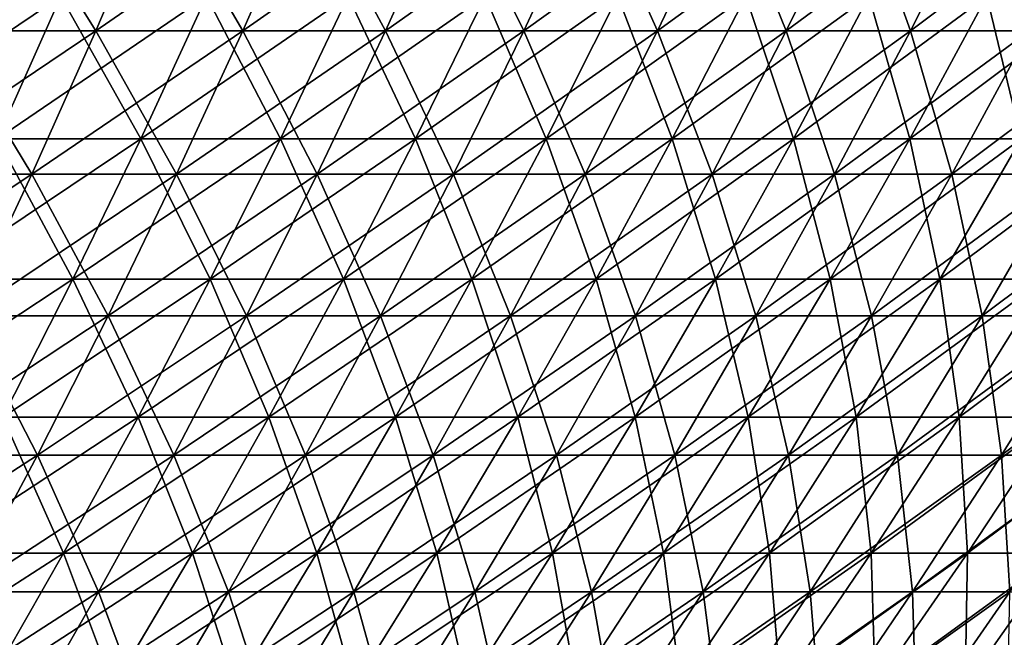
# Model space of a CAD drawing. Header units: millimetres. Extents: x -250 to 250, y -45 to 4150.
# Tile 770 of 805: x 139 to 171, y 3995 to 4015. Entities that reach past the tile are written whole.
import ezdxf

# ---------------------------------------------------------------- set-up
doc = ezdxf.new("R2010")
doc.units = ezdxf.units.MM
doc.header["$LTSCALE"] = 81.481481
for name, color, linetype in [('19', 7, 'CONTINUOUS'), ('20', 7, 'CONTINUOUS'), ('21', 7, 'CONTINUOUS'), ('22', 7, 'CONTINUOUS')]:
    doc.layers.add(name, color=color, linetype=linetype)

msp = doc.modelspace()

# ---------------------------------------------------------------- linework, layer by layer
at = {"layer": '19', "color": 7, "linetype": 'CONTINUOUS'}
for points in [[(141.401, 4014.181, -155.11), (136.558, 4014.181, -159.391), (143.388, 4018.851, -157.289), (141.401, 4014.181, -155.11)], [(143.388, 4018.851, -157.289), (136.558, 4014.181, -159.391), (138.476, 4018.851, -161.63), (143.388, 4018.851, -157.289)], [(146.111, 4014.181, -150.682), (141.401, 4014.181, -155.11), (148.164, 4018.851, -152.799), (146.111, 4014.181, -150.682)], [(148.164, 4018.851, -152.799), (141.401, 4014.181, -155.11), (143.388, 4018.851, -157.289), (148.164, 4018.851, -152.799)], [(150.682, 4014.181, -146.111), (146.111, 4014.181, -150.682), (152.799, 4018.851, -148.164), (150.682, 4014.181, -146.111)], [(152.799, 4018.851, -148.164), (146.111, 4014.181, -150.682), (148.164, 4018.851, -152.799), (152.799, 4018.851, -148.164)], [(155.11, 4014.181, -141.401), (150.682, 4014.181, -146.111), (157.289, 4018.851, -143.388), (155.11, 4014.181, -141.401)], [(157.289, 4018.851, -143.388), (150.682, 4014.181, -146.111), (152.799, 4018.851, -148.164), (157.289, 4018.851, -143.388)], [(159.391, 4014.181, -136.558), (155.11, 4014.181, -141.401), (161.63, 4018.851, -138.476), (159.391, 4014.181, -136.558)], [(161.63, 4018.851, -138.476), (155.11, 4014.181, -141.401), (157.289, 4018.851, -143.388), (161.63, 4018.851, -138.476)], [(163.52, 4014.181, -131.584), (159.391, 4014.181, -136.558), (165.818, 4018.851, -133.433), (163.52, 4014.181, -131.584)], [(165.818, 4018.851, -133.433), (159.391, 4014.181, -136.558), (161.63, 4018.851, -138.476), (165.818, 4018.851, -133.433)], [(167.495, 4014.181, -126.486), (163.52, 4014.181, -131.584), (169.848, 4018.851, -128.263), (167.495, 4014.181, -126.486)], [(169.848, 4018.851, -128.263), (163.52, 4014.181, -131.584), (165.818, 4018.851, -133.433), (169.848, 4018.851, -128.263)], [(171.311, 4014.181, -121.268), (167.495, 4014.181, -126.486), (173.717, 4018.851, -122.972), (171.311, 4014.181, -121.268)], [(173.717, 4018.851, -122.972), (167.495, 4014.181, -126.486), (169.848, 4018.851, -128.263), (173.717, 4018.851, -122.972)], [(139.346, 4009.578, -152.855), (134.572, 4009.578, -157.073), (141.401, 4014.181, -155.11), (139.346, 4009.578, -152.855)], [(141.401, 4014.181, -155.11), (134.572, 4009.578, -157.073), (136.558, 4014.181, -159.391), (141.401, 4014.181, -155.11)], [(143.987, 4009.578, -148.491), (139.346, 4009.578, -152.855), (146.111, 4014.181, -150.682), (143.987, 4009.578, -148.491)], [(146.111, 4014.181, -150.682), (139.346, 4009.578, -152.855), (141.401, 4014.181, -155.11), (146.111, 4014.181, -150.682)], [(148.491, 4009.578, -143.987), (143.987, 4009.578, -148.491), (150.682, 4014.181, -146.111), (148.491, 4009.578, -143.987)], [(150.682, 4014.181, -146.111), (143.987, 4009.578, -148.491), (146.111, 4014.181, -150.682), (150.682, 4014.181, -146.111)], [(152.855, 4009.578, -139.346), (148.491, 4009.578, -143.987), (155.11, 4014.181, -141.401), (152.855, 4009.578, -139.346)], [(155.11, 4014.181, -141.401), (148.491, 4009.578, -143.987), (150.682, 4014.181, -146.111), (155.11, 4014.181, -141.401)], [(157.073, 4009.578, -134.572), (152.855, 4009.578, -139.346), (159.391, 4014.181, -136.558), (157.073, 4009.578, -134.572)], [(159.391, 4014.181, -136.558), (152.855, 4009.578, -139.346), (155.11, 4014.181, -141.401), (159.391, 4014.181, -136.558)], [(161.143, 4009.578, -129.671), (157.073, 4009.578, -134.572), (163.52, 4014.181, -131.584), (161.143, 4009.578, -129.671)], [(163.52, 4014.181, -131.584), (157.073, 4009.578, -134.572), (159.391, 4014.181, -136.558), (163.52, 4014.181, -131.584)], [(165.06, 4009.578, -124.647), (161.143, 4009.578, -129.671), (167.495, 4014.181, -126.486), (165.06, 4009.578, -124.647)], [(167.495, 4014.181, -126.486), (161.143, 4009.578, -129.671), (163.52, 4014.181, -131.584), (167.495, 4014.181, -126.486)], [(168.82, 4009.578, -119.505), (165.06, 4009.578, -124.647), (171.311, 4014.181, -121.268), (168.82, 4009.578, -119.505)], [(171.311, 4014.181, -121.268), (165.06, 4009.578, -124.647), (167.495, 4014.181, -126.486), (171.311, 4014.181, -121.268)], [(172.42, 4009.578, -114.25), (168.82, 4009.578, -119.505), (174.964, 4014.181, -115.935), (172.42, 4009.578, -114.25)], [(174.964, 4014.181, -115.935), (168.82, 4009.578, -119.505), (171.311, 4014.181, -121.268), (174.964, 4014.181, -115.935)], [(137.222, 4005.044, -150.525), (132.521, 4005.044, -154.68), (139.346, 4009.578, -152.855), (137.222, 4005.044, -150.525)], [(139.346, 4009.578, -152.855), (132.521, 4005.044, -154.68), (134.572, 4009.578, -157.073), (139.346, 4009.578, -152.855)], [(141.792, 4005.044, -146.228), (137.222, 4005.044, -150.525), (143.987, 4009.578, -148.491), (141.792, 4005.044, -146.228)], [(143.987, 4009.578, -148.491), (137.222, 4005.044, -150.525), (139.346, 4009.578, -152.855), (143.987, 4009.578, -148.491)], [(146.228, 4005.044, -141.792), (141.792, 4005.044, -146.228), (148.491, 4009.578, -143.987), (146.228, 4005.044, -141.792)], [(148.491, 4009.578, -143.987), (141.792, 4005.044, -146.228), (143.987, 4009.578, -148.491), (148.491, 4009.578, -143.987)], [(150.525, 4005.044, -137.222), (146.228, 4005.044, -141.792), (152.855, 4009.578, -139.346), (150.525, 4005.044, -137.222)], [(152.855, 4009.578, -139.346), (146.228, 4005.044, -141.792), (148.491, 4009.578, -143.987), (152.855, 4009.578, -139.346)], [(154.68, 4005.044, -132.521), (150.525, 4005.044, -137.222), (157.073, 4009.578, -134.572), (154.68, 4005.044, -132.521)], [(157.073, 4009.578, -134.572), (150.525, 4005.044, -137.222), (152.855, 4009.578, -139.346), (157.073, 4009.578, -134.572)], [(158.687, 4005.044, -127.695), (154.68, 4005.044, -132.521), (161.143, 4009.578, -129.671), (158.687, 4005.044, -127.695)], [(161.143, 4009.578, -129.671), (154.68, 4005.044, -132.521), (157.073, 4009.578, -134.572), (161.143, 4009.578, -129.671)], [(162.544, 4005.044, -122.748), (158.687, 4005.044, -127.695), (165.06, 4009.578, -124.647), (162.544, 4005.044, -122.748)], [(165.06, 4009.578, -124.647), (158.687, 4005.044, -127.695), (161.143, 4009.578, -129.671), (165.06, 4009.578, -124.647)], [(166.247, 4005.044, -117.684), (162.544, 4005.044, -122.748), (168.82, 4009.578, -119.505), (166.247, 4005.044, -117.684)], [(168.82, 4009.578, -119.505), (162.544, 4005.044, -122.748), (165.06, 4009.578, -124.647), (168.82, 4009.578, -119.505)], [(169.793, 4005.044, -112.509), (166.247, 4005.044, -117.684), (172.42, 4009.578, -114.25), (169.793, 4005.044, -112.509)], [(172.42, 4009.578, -114.25), (166.247, 4005.044, -117.684), (168.82, 4009.578, -119.505), (172.42, 4009.578, -114.25)], [(173.177, 4005.044, -107.227), (169.793, 4005.044, -112.509), (175.857, 4009.578, -108.886), (173.177, 4005.044, -107.227)], [(175.857, 4009.578, -108.886), (169.793, 4005.044, -112.509), (172.42, 4009.578, -114.25), (175.857, 4009.578, -108.886)], [(139.529, 4000.58, -143.894), (135.031, 4000.58, -148.122), (141.792, 4005.044, -146.228), (139.529, 4000.58, -143.894)], [(141.792, 4005.044, -146.228), (135.031, 4000.58, -148.122), (137.222, 4005.044, -150.525), (141.792, 4005.044, -146.228)], [(143.894, 4000.58, -139.529), (139.529, 4000.58, -143.894), (146.228, 4005.044, -141.792), (143.894, 4000.58, -139.529)], [(146.228, 4005.044, -141.792), (139.529, 4000.58, -143.894), (141.792, 4005.044, -146.228), (146.228, 4005.044, -141.792)], [(148.122, 4000.58, -135.031), (143.894, 4000.58, -139.529), (150.525, 4005.044, -137.222), (148.122, 4000.58, -135.031)], [(150.525, 4005.044, -137.222), (143.894, 4000.58, -139.529), (146.228, 4005.044, -141.792), (150.525, 4005.044, -137.222)], [(152.21, 4000.58, -130.406), (148.122, 4000.58, -135.031), (154.68, 4005.044, -132.521), (152.21, 4000.58, -130.406)], [(154.68, 4005.044, -132.521), (148.122, 4000.58, -135.031), (150.525, 4005.044, -137.222), (154.68, 4005.044, -132.521)], [(156.154, 4000.58, -125.657), (152.21, 4000.58, -130.406), (158.687, 4005.044, -127.695), (156.154, 4000.58, -125.657)], [(158.687, 4005.044, -127.695), (152.21, 4000.58, -130.406), (154.68, 4005.044, -132.521), (158.687, 4005.044, -127.695)], [(159.95, 4000.58, -120.788), (156.154, 4000.58, -125.657), (162.544, 4005.044, -122.748), (159.95, 4000.58, -120.788)], [(162.544, 4005.044, -122.748), (156.154, 4000.58, -125.657), (158.687, 4005.044, -127.695), (162.544, 4005.044, -122.748)], [(163.593, 4000.58, -115.805), (159.95, 4000.58, -120.788), (166.247, 4005.044, -117.684), (163.593, 4000.58, -115.805)], [(166.247, 4005.044, -117.684), (159.95, 4000.58, -120.788), (162.544, 4005.044, -122.748), (166.247, 4005.044, -117.684)], [(167.082, 4000.58, -110.713), (163.593, 4000.58, -115.805), (169.793, 4005.044, -112.509), (167.082, 4000.58, -110.713)], [(169.793, 4005.044, -112.509), (163.593, 4000.58, -115.805), (166.247, 4005.044, -117.684), (169.793, 4005.044, -112.509)], [(170.412, 4000.58, -105.515), (167.082, 4000.58, -110.713), (173.177, 4005.044, -107.227), (170.412, 4000.58, -105.515)], [(173.177, 4005.044, -107.227), (167.082, 4000.58, -110.713), (169.793, 4005.044, -112.509), (173.177, 4005.044, -107.227)], [(173.581, 4000.58, -100.217), (170.412, 4000.58, -105.515), (176.397, 4005.044, -101.843), (173.581, 4000.58, -100.217)], [(176.397, 4005.044, -101.843), (170.412, 4000.58, -105.515), (173.177, 4005.044, -107.227), (176.397, 4005.044, -101.843)], [(137.197, 3996.189, -141.489), (132.775, 3996.189, -145.647), (139.529, 4000.58, -143.894), (137.197, 3996.189, -141.489)], [(139.529, 4000.58, -143.894), (132.775, 3996.189, -145.647), (135.031, 4000.58, -148.122), (139.529, 4000.58, -143.894)], [(141.489, 3996.189, -137.197), (137.197, 3996.189, -141.489), (143.894, 4000.58, -139.529), (141.489, 3996.189, -137.197)], [(143.894, 4000.58, -139.529), (137.197, 3996.189, -141.489), (139.529, 4000.58, -143.894), (143.894, 4000.58, -139.529)], [(145.647, 3996.189, -132.775), (141.489, 3996.189, -137.197), (148.122, 4000.58, -135.031), (145.647, 3996.189, -132.775)], [(148.122, 4000.58, -135.031), (141.489, 3996.189, -137.197), (143.894, 4000.58, -139.529), (148.122, 4000.58, -135.031)], [(149.667, 3996.189, -128.227), (145.647, 3996.189, -132.775), (152.21, 4000.58, -130.406), (149.667, 3996.189, -128.227)], [(152.21, 4000.58, -130.406), (145.647, 3996.189, -132.775), (148.122, 4000.58, -135.031), (152.21, 4000.58, -130.406)], [(153.545, 3996.189, -123.557), (149.667, 3996.189, -128.227), (156.154, 4000.58, -125.657), (153.545, 3996.189, -123.557)], [(156.154, 4000.58, -125.657), (149.667, 3996.189, -128.227), (152.21, 4000.58, -130.406), (156.154, 4000.58, -125.657)], [(157.277, 3996.189, -118.77), (153.545, 3996.189, -123.557), (159.95, 4000.58, -120.788), (157.277, 3996.189, -118.77)], [(159.95, 4000.58, -120.788), (153.545, 3996.189, -123.557), (156.154, 4000.58, -125.657), (159.95, 4000.58, -120.788)], [(160.86, 3996.189, -113.87), (157.277, 3996.189, -118.77), (163.593, 4000.58, -115.805), (160.86, 3996.189, -113.87)], [(163.593, 4000.58, -115.805), (157.277, 3996.189, -118.77), (159.95, 4000.58, -120.788), (163.593, 4000.58, -115.805)], [(164.29, 3996.189, -108.862), (160.86, 3996.189, -113.87), (167.082, 4000.58, -110.713), (164.29, 3996.189, -108.862)], [(167.082, 4000.58, -110.713), (160.86, 3996.189, -113.87), (163.593, 4000.58, -115.805), (167.082, 4000.58, -110.713)], [(167.565, 3996.189, -103.752), (164.29, 3996.189, -108.862), (170.412, 4000.58, -105.515), (167.565, 3996.189, -103.752)], [(170.412, 4000.58, -105.515), (164.29, 3996.189, -108.862), (167.082, 4000.58, -110.713), (170.412, 4000.58, -105.515)], [(170.68, 3996.189, -98.542), (167.565, 3996.189, -103.752), (173.581, 4000.58, -100.217), (170.68, 3996.189, -98.542)], [(173.581, 4000.58, -100.217), (167.565, 3996.189, -103.752), (170.412, 4000.58, -105.515), (173.581, 4000.58, -100.217)], [(139.016, 3991.873, -134.799), (134.799, 3991.873, -139.016), (141.489, 3996.189, -137.197), (139.016, 3991.873, -134.799)], [(141.489, 3996.189, -137.197), (134.799, 3991.873, -139.016), (137.197, 3996.189, -141.489), (141.489, 3996.189, -137.197)], [(143.101, 3991.873, -130.454), (139.016, 3991.873, -134.799), (145.647, 3996.189, -132.775), (143.101, 3991.873, -130.454)], [(145.647, 3996.189, -132.775), (139.016, 3991.873, -134.799), (141.489, 3996.189, -137.197), (145.647, 3996.189, -132.775)], [(147.05, 3991.873, -125.985), (143.101, 3991.873, -130.454), (149.667, 3996.189, -128.227), (147.05, 3991.873, -125.985)], [(149.667, 3996.189, -128.227), (143.101, 3991.873, -130.454), (145.647, 3996.189, -132.775), (149.667, 3996.189, -128.227)], [(150.86, 3991.873, -121.397), (147.05, 3991.873, -125.985), (153.545, 3996.189, -123.557), (150.86, 3991.873, -121.397)], [(153.545, 3996.189, -123.557), (147.05, 3991.873, -125.985), (149.667, 3996.189, -128.227), (153.545, 3996.189, -123.557)], [(154.527, 3991.873, -116.693), (150.86, 3991.873, -121.397), (157.277, 3996.189, -118.77), (154.527, 3991.873, -116.693)], [(157.277, 3996.189, -118.77), (150.86, 3991.873, -121.397), (153.545, 3996.189, -123.557), (157.277, 3996.189, -118.77)], [(158.047, 3991.873, -111.879), (154.527, 3991.873, -116.693), (160.86, 3996.189, -113.87), (158.047, 3991.873, -111.879)], [(160.86, 3996.189, -113.87), (154.527, 3991.873, -116.693), (157.277, 3996.189, -118.77), (160.86, 3996.189, -113.87)], [(161.418, 3991.873, -106.959), (158.047, 3991.873, -111.879), (164.29, 3996.189, -108.862), (161.418, 3991.873, -106.959)], [(164.29, 3996.189, -108.862), (158.047, 3991.873, -111.879), (160.86, 3996.189, -113.87), (164.29, 3996.189, -108.862)], [(164.635, 3991.873, -101.938), (161.418, 3991.873, -106.959), (167.565, 3996.189, -103.752), (164.635, 3991.873, -101.938)], [(167.565, 3996.189, -103.752), (161.418, 3991.873, -106.959), (164.29, 3996.189, -108.862), (167.565, 3996.189, -103.752)], [(167.696, 3991.873, -96.819), (164.635, 3991.873, -101.938), (170.68, 3996.189, -98.542), (167.696, 3991.873, -96.819)], [(170.68, 3996.189, -98.542), (164.635, 3991.873, -101.938), (167.565, 3996.189, -103.752), (170.68, 3996.189, -98.542)], [(170.598, 3991.873, -91.609), (167.696, 3991.873, -96.819), (173.634, 3996.189, -93.239), (170.598, 3991.873, -91.609)], [(173.634, 3996.189, -93.239), (167.696, 3991.873, -96.819), (170.68, 3996.189, -98.542), (173.634, 3996.189, -93.239)]]:
    msp.add_3dface(points, dxfattribs=at)
at = {"layer": '20', "color": 7, "linetype": 'CONTINUOUS'}
for points in [[(136.558, 4014.181, 159.391), (141.401, 4014.181, 155.11), (138.476, 4018.851, 161.63), (136.558, 4014.181, 159.391)], [(138.476, 4018.851, 161.63), (141.401, 4014.181, 155.11), (143.388, 4018.851, 157.289), (138.476, 4018.851, 161.63)], [(141.401, 4014.181, 155.11), (146.111, 4014.181, 150.682), (143.388, 4018.851, 157.289), (141.401, 4014.181, 155.11)], [(143.388, 4018.851, 157.289), (146.111, 4014.181, 150.682), (148.164, 4018.851, 152.799), (143.388, 4018.851, 157.289)], [(146.111, 4014.181, 150.682), (150.682, 4014.181, 146.111), (148.164, 4018.851, 152.799), (146.111, 4014.181, 150.682)], [(148.164, 4018.851, 152.799), (150.682, 4014.181, 146.111), (152.799, 4018.851, 148.164), (148.164, 4018.851, 152.799)], [(150.682, 4014.181, 146.111), (155.11, 4014.181, 141.401), (152.799, 4018.851, 148.164), (150.682, 4014.181, 146.111)], [(152.799, 4018.851, 148.164), (155.11, 4014.181, 141.401), (157.289, 4018.851, 143.388), (152.799, 4018.851, 148.164)], [(155.11, 4014.181, 141.401), (159.391, 4014.181, 136.558), (157.289, 4018.851, 143.388), (155.11, 4014.181, 141.401)], [(157.289, 4018.851, 143.388), (159.391, 4014.181, 136.558), (161.63, 4018.851, 138.476), (157.289, 4018.851, 143.388)], [(159.391, 4014.181, 136.558), (163.52, 4014.181, 131.584), (161.63, 4018.851, 138.476), (159.391, 4014.181, 136.558)], [(161.63, 4018.851, 138.476), (163.52, 4014.181, 131.584), (165.818, 4018.851, 133.433), (161.63, 4018.851, 138.476)], [(163.52, 4014.181, 131.584), (167.495, 4014.181, 126.486), (165.818, 4018.851, 133.433), (163.52, 4014.181, 131.584)], [(165.818, 4018.851, 133.433), (167.495, 4014.181, 126.486), (169.848, 4018.851, 128.263), (165.818, 4018.851, 133.433)], [(167.495, 4014.181, 126.486), (171.311, 4014.181, 121.268), (169.848, 4018.851, 128.263), (167.495, 4014.181, 126.486)], [(169.848, 4018.851, 128.263), (171.311, 4014.181, 121.268), (173.717, 4018.851, 122.972), (169.848, 4018.851, 128.263)], [(134.572, 4009.578, 157.073), (139.346, 4009.578, 152.855), (136.558, 4014.181, 159.391), (134.572, 4009.578, 157.073)], [(136.558, 4014.181, 159.391), (139.346, 4009.578, 152.855), (141.401, 4014.181, 155.11), (136.558, 4014.181, 159.391)], [(139.346, 4009.578, 152.855), (143.987, 4009.578, 148.491), (141.401, 4014.181, 155.11), (139.346, 4009.578, 152.855)], [(141.401, 4014.181, 155.11), (143.987, 4009.578, 148.491), (146.111, 4014.181, 150.682), (141.401, 4014.181, 155.11)], [(143.987, 4009.578, 148.491), (148.491, 4009.578, 143.987), (146.111, 4014.181, 150.682), (143.987, 4009.578, 148.491)], [(146.111, 4014.181, 150.682), (148.491, 4009.578, 143.987), (150.682, 4014.181, 146.111), (146.111, 4014.181, 150.682)], [(148.491, 4009.578, 143.987), (152.855, 4009.578, 139.346), (150.682, 4014.181, 146.111), (148.491, 4009.578, 143.987)], [(150.682, 4014.181, 146.111), (152.855, 4009.578, 139.346), (155.11, 4014.181, 141.401), (150.682, 4014.181, 146.111)], [(152.855, 4009.578, 139.346), (157.073, 4009.578, 134.572), (155.11, 4014.181, 141.401), (152.855, 4009.578, 139.346)], [(155.11, 4014.181, 141.401), (157.073, 4009.578, 134.572), (159.391, 4014.181, 136.558), (155.11, 4014.181, 141.401)], [(157.073, 4009.578, 134.572), (161.143, 4009.578, 129.671), (159.391, 4014.181, 136.558), (157.073, 4009.578, 134.572)], [(159.391, 4014.181, 136.558), (161.143, 4009.578, 129.671), (163.52, 4014.181, 131.584), (159.391, 4014.181, 136.558)], [(161.143, 4009.578, 129.671), (165.06, 4009.578, 124.647), (163.52, 4014.181, 131.584), (161.143, 4009.578, 129.671)], [(163.52, 4014.181, 131.584), (165.06, 4009.578, 124.647), (167.495, 4014.181, 126.486), (163.52, 4014.181, 131.584)], [(165.06, 4009.578, 124.647), (168.82, 4009.578, 119.505), (167.495, 4014.181, 126.486), (165.06, 4009.578, 124.647)], [(167.495, 4014.181, 126.486), (168.82, 4009.578, 119.505), (171.311, 4014.181, 121.268), (167.495, 4014.181, 126.486)], [(168.82, 4009.578, 119.505), (172.42, 4009.578, 114.25), (171.311, 4014.181, 121.268), (168.82, 4009.578, 119.505)], [(134.572, 4009.578, 157.073), (137.222, 4005.044, 150.525), (139.346, 4009.578, 152.855), (134.572, 4009.578, 157.073)], [(137.222, 4005.044, 150.525), (141.792, 4005.044, 146.228), (139.346, 4009.578, 152.855), (137.222, 4005.044, 150.525)], [(139.346, 4009.578, 152.855), (141.792, 4005.044, 146.228), (143.987, 4009.578, 148.491), (139.346, 4009.578, 152.855)], [(141.792, 4005.044, 146.228), (146.228, 4005.044, 141.792), (143.987, 4009.578, 148.491), (141.792, 4005.044, 146.228)], [(143.987, 4009.578, 148.491), (146.228, 4005.044, 141.792), (148.491, 4009.578, 143.987), (143.987, 4009.578, 148.491)], [(146.228, 4005.044, 141.792), (150.525, 4005.044, 137.222), (148.491, 4009.578, 143.987), (146.228, 4005.044, 141.792)], [(148.491, 4009.578, 143.987), (150.525, 4005.044, 137.222), (152.855, 4009.578, 139.346), (148.491, 4009.578, 143.987)], [(150.525, 4005.044, 137.222), (154.68, 4005.044, 132.521), (152.855, 4009.578, 139.346), (150.525, 4005.044, 137.222)], [(152.855, 4009.578, 139.346), (154.68, 4005.044, 132.521), (157.073, 4009.578, 134.572), (152.855, 4009.578, 139.346)], [(154.68, 4005.044, 132.521), (158.687, 4005.044, 127.695), (157.073, 4009.578, 134.572), (154.68, 4005.044, 132.521)], [(157.073, 4009.578, 134.572), (158.687, 4005.044, 127.695), (161.143, 4009.578, 129.671), (157.073, 4009.578, 134.572)], [(158.687, 4005.044, 127.695), (162.544, 4005.044, 122.748), (161.143, 4009.578, 129.671), (158.687, 4005.044, 127.695)], [(161.143, 4009.578, 129.671), (162.544, 4005.044, 122.748), (165.06, 4009.578, 124.647), (161.143, 4009.578, 129.671)], [(162.544, 4005.044, 122.748), (166.247, 4005.044, 117.684), (165.06, 4009.578, 124.647), (162.544, 4005.044, 122.748)], [(165.06, 4009.578, 124.647), (166.247, 4005.044, 117.684), (168.82, 4009.578, 119.505), (165.06, 4009.578, 124.647)], [(166.247, 4005.044, 117.684), (169.793, 4005.044, 112.509), (168.82, 4009.578, 119.505), (166.247, 4005.044, 117.684)], [(168.82, 4009.578, 119.505), (169.793, 4005.044, 112.509), (172.42, 4009.578, 114.25), (168.82, 4009.578, 119.505)], [(169.793, 4005.044, 112.509), (173.177, 4005.044, 107.227), (172.42, 4009.578, 114.25), (169.793, 4005.044, 112.509)], [(135.031, 4000.58, 148.122), (139.529, 4000.58, 143.894), (137.222, 4005.044, 150.525), (135.031, 4000.58, 148.122)], [(137.222, 4005.044, 150.525), (139.529, 4000.58, 143.894), (141.792, 4005.044, 146.228), (137.222, 4005.044, 150.525)], [(139.529, 4000.58, 143.894), (143.894, 4000.58, 139.529), (141.792, 4005.044, 146.228), (139.529, 4000.58, 143.894)], [(141.792, 4005.044, 146.228), (143.894, 4000.58, 139.529), (146.228, 4005.044, 141.792), (141.792, 4005.044, 146.228)], [(143.894, 4000.58, 139.529), (148.122, 4000.58, 135.031), (146.228, 4005.044, 141.792), (143.894, 4000.58, 139.529)], [(146.228, 4005.044, 141.792), (148.122, 4000.58, 135.031), (150.525, 4005.044, 137.222), (146.228, 4005.044, 141.792)], [(148.122, 4000.58, 135.031), (152.21, 4000.58, 130.406), (150.525, 4005.044, 137.222), (148.122, 4000.58, 135.031)], [(150.525, 4005.044, 137.222), (152.21, 4000.58, 130.406), (154.68, 4005.044, 132.521), (150.525, 4005.044, 137.222)], [(152.21, 4000.58, 130.406), (156.154, 4000.58, 125.657), (154.68, 4005.044, 132.521), (152.21, 4000.58, 130.406)], [(154.68, 4005.044, 132.521), (156.154, 4000.58, 125.657), (158.687, 4005.044, 127.695), (154.68, 4005.044, 132.521)], [(156.154, 4000.58, 125.657), (159.95, 4000.58, 120.788), (158.687, 4005.044, 127.695), (156.154, 4000.58, 125.657)], [(158.687, 4005.044, 127.695), (159.95, 4000.58, 120.788), (162.544, 4005.044, 122.748), (158.687, 4005.044, 127.695)], [(159.95, 4000.58, 120.788), (163.593, 4000.58, 115.805), (162.544, 4005.044, 122.748), (159.95, 4000.58, 120.788)], [(162.544, 4005.044, 122.748), (163.593, 4000.58, 115.805), (166.247, 4005.044, 117.684), (162.544, 4005.044, 122.748)], [(163.593, 4000.58, 115.805), (167.082, 4000.58, 110.713), (166.247, 4005.044, 117.684), (163.593, 4000.58, 115.805)], [(166.247, 4005.044, 117.684), (167.082, 4000.58, 110.713), (169.793, 4005.044, 112.509), (166.247, 4005.044, 117.684)], [(167.082, 4000.58, 110.713), (170.412, 4000.58, 105.515), (169.793, 4005.044, 112.509), (167.082, 4000.58, 110.713)], [(169.793, 4005.044, 112.509), (170.412, 4000.58, 105.515), (173.177, 4005.044, 107.227), (169.793, 4005.044, 112.509)], [(170.412, 4000.58, 105.515), (173.581, 4000.58, 100.217), (173.177, 4005.044, 107.227), (170.412, 4000.58, 105.515)], [(135.031, 4000.58, 148.122), (137.197, 3996.189, 141.489), (139.529, 4000.58, 143.894), (135.031, 4000.58, 148.122)], [(137.197, 3996.189, 141.489), (141.489, 3996.189, 137.197), (139.529, 4000.58, 143.894), (137.197, 3996.189, 141.489)], [(139.529, 4000.58, 143.894), (141.489, 3996.189, 137.197), (143.894, 4000.58, 139.529), (139.529, 4000.58, 143.894)], [(141.489, 3996.189, 137.197), (145.647, 3996.189, 132.775), (143.894, 4000.58, 139.529), (141.489, 3996.189, 137.197)], [(143.894, 4000.58, 139.529), (145.647, 3996.189, 132.775), (148.122, 4000.58, 135.031), (143.894, 4000.58, 139.529)], [(145.647, 3996.189, 132.775), (149.667, 3996.189, 128.227), (148.122, 4000.58, 135.031), (145.647, 3996.189, 132.775)], [(148.122, 4000.58, 135.031), (149.667, 3996.189, 128.227), (152.21, 4000.58, 130.406), (148.122, 4000.58, 135.031)], [(149.667, 3996.189, 128.227), (153.545, 3996.189, 123.557), (152.21, 4000.58, 130.406), (149.667, 3996.189, 128.227)], [(152.21, 4000.58, 130.406), (153.545, 3996.189, 123.557), (156.154, 4000.58, 125.657), (152.21, 4000.58, 130.406)], [(153.545, 3996.189, 123.557), (157.277, 3996.189, 118.77), (156.154, 4000.58, 125.657), (153.545, 3996.189, 123.557)], [(156.154, 4000.58, 125.657), (157.277, 3996.189, 118.77), (159.95, 4000.58, 120.788), (156.154, 4000.58, 125.657)], [(157.277, 3996.189, 118.77), (160.86, 3996.189, 113.87), (159.95, 4000.58, 120.788), (157.277, 3996.189, 118.77)], [(159.95, 4000.58, 120.788), (160.86, 3996.189, 113.87), (163.593, 4000.58, 115.805), (159.95, 4000.58, 120.788)], [(160.86, 3996.189, 113.87), (164.29, 3996.189, 108.862), (163.593, 4000.58, 115.805), (160.86, 3996.189, 113.87)], [(163.593, 4000.58, 115.805), (164.29, 3996.189, 108.862), (167.082, 4000.58, 110.713), (163.593, 4000.58, 115.805)], [(164.29, 3996.189, 108.862), (167.565, 3996.189, 103.752), (167.082, 4000.58, 110.713), (164.29, 3996.189, 108.862)], [(167.082, 4000.58, 110.713), (167.565, 3996.189, 103.752), (170.412, 4000.58, 105.515), (167.082, 4000.58, 110.713)], [(167.565, 3996.189, 103.752), (170.68, 3996.189, 98.542), (170.412, 4000.58, 105.515), (167.565, 3996.189, 103.752)], [(170.412, 4000.58, 105.515), (170.68, 3996.189, 98.542), (173.581, 4000.58, 100.217), (170.412, 4000.58, 105.515)], [(134.799, 3991.873, 139.016), (139.016, 3991.873, 134.799), (137.197, 3996.189, 141.489), (134.799, 3991.873, 139.016)], [(137.197, 3996.189, 141.489), (139.016, 3991.873, 134.799), (141.489, 3996.189, 137.197), (137.197, 3996.189, 141.489)], [(139.016, 3991.873, 134.799), (143.101, 3991.873, 130.454), (141.489, 3996.189, 137.197), (139.016, 3991.873, 134.799)], [(141.489, 3996.189, 137.197), (143.101, 3991.873, 130.454), (145.647, 3996.189, 132.775), (141.489, 3996.189, 137.197)], [(143.101, 3991.873, 130.454), (147.05, 3991.873, 125.985), (145.647, 3996.189, 132.775), (143.101, 3991.873, 130.454)], [(145.647, 3996.189, 132.775), (147.05, 3991.873, 125.985), (149.667, 3996.189, 128.227), (145.647, 3996.189, 132.775)], [(147.05, 3991.873, 125.985), (150.86, 3991.873, 121.397), (149.667, 3996.189, 128.227), (147.05, 3991.873, 125.985)], [(149.667, 3996.189, 128.227), (150.86, 3991.873, 121.397), (153.545, 3996.189, 123.557), (149.667, 3996.189, 128.227)], [(150.86, 3991.873, 121.397), (154.527, 3991.873, 116.693), (153.545, 3996.189, 123.557), (150.86, 3991.873, 121.397)], [(153.545, 3996.189, 123.557), (154.527, 3991.873, 116.693), (157.277, 3996.189, 118.77), (153.545, 3996.189, 123.557)], [(154.527, 3991.873, 116.693), (158.047, 3991.873, 111.879), (157.277, 3996.189, 118.77), (154.527, 3991.873, 116.693)], [(157.277, 3996.189, 118.77), (158.047, 3991.873, 111.879), (160.86, 3996.189, 113.87), (157.277, 3996.189, 118.77)], [(158.047, 3991.873, 111.879), (161.418, 3991.873, 106.959), (160.86, 3996.189, 113.87), (158.047, 3991.873, 111.879)], [(160.86, 3996.189, 113.87), (161.418, 3991.873, 106.959), (164.29, 3996.189, 108.862), (160.86, 3996.189, 113.87)], [(161.418, 3991.873, 106.959), (164.635, 3991.873, 101.938), (164.29, 3996.189, 108.862), (161.418, 3991.873, 106.959)], [(164.29, 3996.189, 108.862), (164.635, 3991.873, 101.938), (167.565, 3996.189, 103.752), (164.29, 3996.189, 108.862)], [(164.635, 3991.873, 101.938), (167.696, 3991.873, 96.819), (167.565, 3996.189, 103.752), (164.635, 3991.873, 101.938)], [(167.565, 3996.189, 103.752), (167.696, 3991.873, 96.819), (170.68, 3996.189, 98.542), (167.565, 3996.189, 103.752)], [(167.696, 3991.873, 96.819), (170.598, 3991.873, 91.609), (170.68, 3996.189, 98.542), (167.696, 3991.873, 96.819)]]:
    msp.add_3dface(points, dxfattribs=at)
at = {"layer": '21', "color": 7, "linetype": 'CONTINUOUS'}
for points in [[(138.238, 4010.718, 151.64), (133.503, 4010.718, 155.825), (140.277, 4015.284, 153.877), (138.238, 4010.718, 151.64)], [(140.277, 4015.284, 153.877), (133.503, 4010.718, 155.825), (135.472, 4015.284, 158.123), (140.277, 4015.284, 153.877)], [(142.843, 4010.718, 147.311), (138.238, 4010.718, 151.64), (144.949, 4015.284, 149.484), (142.843, 4010.718, 147.311)], [(144.949, 4015.284, 149.484), (138.238, 4010.718, 151.64), (140.277, 4015.284, 153.877), (144.949, 4015.284, 149.484)], [(147.311, 4010.718, 142.843), (142.843, 4010.718, 147.311), (149.484, 4015.284, 144.949), (147.311, 4010.718, 142.843)], [(149.484, 4015.284, 144.949), (142.843, 4010.718, 147.311), (144.949, 4015.284, 149.484), (149.484, 4015.284, 144.949)], [(151.64, 4010.718, 138.238), (147.311, 4010.718, 142.843), (153.877, 4015.284, 140.277), (151.64, 4010.718, 138.238)], [(153.877, 4015.284, 140.277), (147.311, 4010.718, 142.843), (149.484, 4015.284, 144.949), (153.877, 4015.284, 140.277)], [(155.825, 4010.718, 133.503), (151.64, 4010.718, 138.238), (158.123, 4015.284, 135.472), (155.825, 4010.718, 133.503)], [(158.123, 4015.284, 135.472), (151.64, 4010.718, 138.238), (153.877, 4015.284, 140.277), (158.123, 4015.284, 135.472)], [(159.863, 4010.718, 128.641), (155.825, 4010.718, 133.503), (162.22, 4015.284, 130.538), (159.863, 4010.718, 128.641)], [(162.22, 4015.284, 130.538), (155.825, 4010.718, 133.503), (158.123, 4015.284, 135.472), (162.22, 4015.284, 130.538)], [(163.748, 4010.718, 123.657), (159.863, 4010.718, 128.641), (166.163, 4015.284, 125.481), (163.748, 4010.718, 123.657)], [(166.163, 4015.284, 125.481), (159.863, 4010.718, 128.641), (162.22, 4015.284, 130.538), (166.163, 4015.284, 125.481)], [(167.479, 4010.718, 118.556), (163.748, 4010.718, 123.657), (169.949, 4015.284, 120.304), (167.479, 4010.718, 118.556)], [(169.949, 4015.284, 120.304), (163.748, 4010.718, 123.657), (166.163, 4015.284, 125.481), (169.949, 4015.284, 120.304)], [(171.05, 4010.718, 113.342), (167.479, 4010.718, 118.556), (173.573, 4015.284, 115.014), (171.05, 4010.718, 113.342)], [(173.573, 4015.284, 115.014), (167.479, 4010.718, 118.556), (169.949, 4015.284, 120.304), (173.573, 4015.284, 115.014)], [(140.666, 4006.221, 145.067), (136.132, 4006.221, 149.33), (142.843, 4010.718, 147.311), (140.666, 4006.221, 145.067)], [(142.843, 4010.718, 147.311), (136.132, 4006.221, 149.33), (138.238, 4010.718, 151.64), (142.843, 4010.718, 147.311)], [(145.067, 4006.221, 140.666), (140.666, 4006.221, 145.067), (147.311, 4010.718, 142.843), (145.067, 4006.221, 140.666)], [(147.311, 4010.718, 142.843), (140.666, 4006.221, 145.067), (142.843, 4010.718, 147.311), (147.311, 4010.718, 142.843)], [(149.33, 4006.221, 136.132), (145.067, 4006.221, 140.666), (151.64, 4010.718, 138.238), (149.33, 4006.221, 136.132)], [(151.64, 4010.718, 138.238), (145.067, 4006.221, 140.666), (147.311, 4010.718, 142.843), (151.64, 4010.718, 138.238)], [(153.451, 4006.221, 131.469), (149.33, 4006.221, 136.132), (155.825, 4010.718, 133.503), (153.451, 4006.221, 131.469)], [(155.825, 4010.718, 133.503), (149.33, 4006.221, 136.132), (151.64, 4010.718, 138.238), (155.825, 4010.718, 133.503)], [(157.427, 4006.221, 126.681), (153.451, 4006.221, 131.469), (159.863, 4010.718, 128.641), (157.427, 4006.221, 126.681)], [(159.863, 4010.718, 128.641), (153.451, 4006.221, 131.469), (155.825, 4010.718, 133.503), (159.863, 4010.718, 128.641)], [(161.254, 4006.221, 121.773), (157.427, 4006.221, 126.681), (163.748, 4010.718, 123.657), (161.254, 4006.221, 121.773)], [(163.748, 4010.718, 123.657), (157.427, 4006.221, 126.681), (159.863, 4010.718, 128.641), (163.748, 4010.718, 123.657)], [(164.927, 4006.221, 116.75), (161.254, 4006.221, 121.773), (167.479, 4010.718, 118.556), (164.927, 4006.221, 116.75)], [(167.479, 4010.718, 118.556), (161.254, 4006.221, 121.773), (163.748, 4010.718, 123.657), (167.479, 4010.718, 118.556)], [(168.444, 4006.221, 111.615), (164.927, 4006.221, 116.75), (171.05, 4010.718, 113.342), (168.444, 4006.221, 111.615)], [(171.05, 4010.718, 113.342), (164.927, 4006.221, 116.75), (167.479, 4010.718, 118.556), (171.05, 4010.718, 113.342)], [(171.802, 4006.221, 106.375), (168.444, 4006.221, 111.615), (174.46, 4010.718, 108.021), (171.802, 4006.221, 106.375)], [(174.46, 4010.718, 108.021), (168.444, 4006.221, 111.615), (171.05, 4010.718, 113.342), (174.46, 4010.718, 108.021)], [(138.421, 4001.793, 142.752), (133.96, 4001.793, 146.947), (140.666, 4006.221, 145.067), (138.421, 4001.793, 142.752)], [(140.666, 4006.221, 145.067), (133.96, 4001.793, 146.947), (136.132, 4006.221, 149.33), (140.666, 4006.221, 145.067)], [(142.752, 4001.793, 138.421), (138.421, 4001.793, 142.752), (145.067, 4006.221, 140.666), (142.752, 4001.793, 138.421)], [(145.067, 4006.221, 140.666), (138.421, 4001.793, 142.752), (140.666, 4006.221, 145.067), (145.067, 4006.221, 140.666)], [(146.947, 4001.793, 133.96), (142.752, 4001.793, 138.421), (149.33, 4006.221, 136.132), (146.947, 4001.793, 133.96)], [(149.33, 4006.221, 136.132), (142.752, 4001.793, 138.421), (145.067, 4006.221, 140.666), (149.33, 4006.221, 136.132)], [(151.002, 4001.793, 129.371), (146.947, 4001.793, 133.96), (153.451, 4006.221, 131.469), (151.002, 4001.793, 129.371)], [(153.451, 4006.221, 131.469), (146.947, 4001.793, 133.96), (149.33, 4006.221, 136.132), (153.451, 4006.221, 131.469)], [(154.915, 4001.793, 124.66), (151.002, 4001.793, 129.371), (157.427, 4006.221, 126.681), (154.915, 4001.793, 124.66)], [(157.427, 4006.221, 126.681), (151.002, 4001.793, 129.371), (153.451, 4006.221, 131.469), (157.427, 4006.221, 126.681)], [(158.68, 4001.793, 119.83), (154.915, 4001.793, 124.66), (161.254, 4006.221, 121.773), (158.68, 4001.793, 119.83)], [(161.254, 4006.221, 121.773), (154.915, 4001.793, 124.66), (157.427, 4006.221, 126.681), (161.254, 4006.221, 121.773)], [(162.295, 4001.793, 114.886), (158.68, 4001.793, 119.83), (164.927, 4006.221, 116.75), (162.295, 4001.793, 114.886)], [(164.927, 4006.221, 116.75), (158.68, 4001.793, 119.83), (161.254, 4006.221, 121.773), (164.927, 4006.221, 116.75)], [(165.756, 4001.793, 109.834), (162.295, 4001.793, 114.886), (168.444, 4006.221, 111.615), (165.756, 4001.793, 109.834)], [(168.444, 4006.221, 111.615), (162.295, 4001.793, 114.886), (164.927, 4006.221, 116.75), (168.444, 4006.221, 111.615)], [(169.06, 4001.793, 104.677), (165.756, 4001.793, 109.834), (171.802, 4006.221, 106.375), (169.06, 4001.793, 104.677)], [(171.802, 4006.221, 106.375), (165.756, 4001.793, 109.834), (168.444, 4006.221, 111.615), (171.802, 4006.221, 106.375)], [(172.203, 4001.793, 99.422), (169.06, 4001.793, 104.677), (174.996, 4006.221, 101.034), (172.203, 4001.793, 99.422)], [(174.996, 4006.221, 101.034), (169.06, 4001.793, 104.677), (171.802, 4006.221, 106.375), (174.996, 4006.221, 101.034)], [(140.367, 3997.437, 136.109), (136.109, 3997.437, 140.367), (142.752, 4001.793, 138.421), (140.367, 3997.437, 136.109)], [(142.752, 4001.793, 138.421), (136.109, 3997.437, 140.367), (138.421, 4001.793, 142.752), (142.752, 4001.793, 138.421)], [(144.492, 3997.437, 131.722), (140.367, 3997.437, 136.109), (146.947, 4001.793, 133.96), (144.492, 3997.437, 131.722)], [(146.947, 4001.793, 133.96), (140.367, 3997.437, 136.109), (142.752, 4001.793, 138.421), (146.947, 4001.793, 133.96)], [(148.48, 3997.437, 127.21), (144.492, 3997.437, 131.722), (151.002, 4001.793, 129.371), (148.48, 3997.437, 127.21)], [(151.002, 4001.793, 129.371), (144.492, 3997.437, 131.722), (146.947, 4001.793, 133.96), (151.002, 4001.793, 129.371)], [(152.327, 3997.437, 122.577), (148.48, 3997.437, 127.21), (154.915, 4001.793, 124.66), (152.327, 3997.437, 122.577)], [(154.915, 4001.793, 124.66), (148.48, 3997.437, 127.21), (151.002, 4001.793, 129.371), (154.915, 4001.793, 124.66)], [(156.029, 3997.437, 117.828), (152.327, 3997.437, 122.577), (158.68, 4001.793, 119.83), (156.029, 3997.437, 117.828)], [(158.68, 4001.793, 119.83), (152.327, 3997.437, 122.577), (154.915, 4001.793, 124.66), (158.68, 4001.793, 119.83)], [(159.584, 3997.437, 112.967), (156.029, 3997.437, 117.828), (162.295, 4001.793, 114.886), (159.584, 3997.437, 112.967)], [(162.295, 4001.793, 114.886), (156.029, 3997.437, 117.828), (158.68, 4001.793, 119.83), (162.295, 4001.793, 114.886)], [(162.987, 3997.437, 107.999), (159.584, 3997.437, 112.967), (165.756, 4001.793, 109.834), (162.987, 3997.437, 107.999)], [(165.756, 4001.793, 109.834), (159.584, 3997.437, 112.967), (162.295, 4001.793, 114.886), (165.756, 4001.793, 109.834)], [(166.236, 3997.437, 102.929), (162.987, 3997.437, 107.999), (169.06, 4001.793, 104.677), (166.236, 3997.437, 102.929)], [(169.06, 4001.793, 104.677), (162.987, 3997.437, 107.999), (165.756, 4001.793, 109.834), (169.06, 4001.793, 104.677)], [(169.327, 3997.437, 97.761), (166.236, 3997.437, 102.929), (172.203, 4001.793, 99.422), (169.327, 3997.437, 97.761)], [(172.203, 4001.793, 99.422), (166.236, 3997.437, 102.929), (169.06, 4001.793, 104.677), (172.203, 4001.793, 99.422)], [(172.257, 3997.437, 92.5), (169.327, 3997.437, 97.761), (175.183, 4001.793, 94.071), (172.257, 3997.437, 92.5)], [(175.183, 4001.793, 94.071), (169.327, 3997.437, 97.761), (172.203, 4001.793, 99.422), (175.183, 4001.793, 94.071)], [(137.914, 3993.156, 133.73), (133.73, 3993.156, 137.914), (140.367, 3997.437, 136.109), (137.914, 3993.156, 133.73)], [(140.367, 3997.437, 136.109), (133.73, 3993.156, 137.914), (136.109, 3997.437, 140.367), (140.367, 3997.437, 136.109)], [(141.967, 3993.156, 129.42), (137.914, 3993.156, 133.73), (144.492, 3997.437, 131.722), (141.967, 3993.156, 129.42)], [(144.492, 3997.437, 131.722), (137.914, 3993.156, 133.73), (140.367, 3997.437, 136.109), (144.492, 3997.437, 131.722)], [(145.885, 3993.156, 124.987), (141.967, 3993.156, 129.42), (148.48, 3997.437, 127.21), (145.885, 3993.156, 124.987)], [(148.48, 3997.437, 127.21), (141.967, 3993.156, 129.42), (144.492, 3997.437, 131.722), (148.48, 3997.437, 127.21)], [(149.665, 3993.156, 120.435), (145.885, 3993.156, 124.987), (152.327, 3997.437, 122.577), (149.665, 3993.156, 120.435)], [(152.327, 3997.437, 122.577), (145.885, 3993.156, 124.987), (148.48, 3997.437, 127.21), (152.327, 3997.437, 122.577)], [(153.303, 3993.156, 115.769), (149.665, 3993.156, 120.435), (156.029, 3997.437, 117.828), (153.303, 3993.156, 115.769)], [(156.029, 3997.437, 117.828), (149.665, 3993.156, 120.435), (152.327, 3997.437, 122.577), (156.029, 3997.437, 117.828)], [(156.795, 3993.156, 110.993), (153.303, 3993.156, 115.769), (159.584, 3997.437, 112.967), (156.795, 3993.156, 110.993)], [(159.584, 3997.437, 112.967), (153.303, 3993.156, 115.769), (156.029, 3997.437, 117.828), (159.584, 3997.437, 112.967)], [(160.139, 3993.156, 106.112), (156.795, 3993.156, 110.993), (162.987, 3997.437, 107.999), (160.139, 3993.156, 106.112)], [(162.987, 3997.437, 107.999), (156.795, 3993.156, 110.993), (159.584, 3997.437, 112.967), (162.987, 3997.437, 107.999)], [(163.33, 3993.156, 101.13), (160.139, 3993.156, 106.112), (166.236, 3997.437, 102.929), (163.33, 3993.156, 101.13)], [(166.236, 3997.437, 102.929), (160.139, 3993.156, 106.112), (162.987, 3997.437, 107.999), (166.236, 3997.437, 102.929)], [(166.367, 3993.156, 96.052), (163.33, 3993.156, 101.13), (169.327, 3997.437, 97.761), (166.367, 3993.156, 96.052)], [(169.327, 3997.437, 97.761), (163.33, 3993.156, 101.13), (166.236, 3997.437, 102.929), (169.327, 3997.437, 97.761)], [(169.246, 3993.156, 90.883), (166.367, 3993.156, 96.052), (172.257, 3997.437, 92.5), (169.246, 3993.156, 90.883)], [(172.257, 3997.437, 92.5), (166.367, 3993.156, 96.052), (169.327, 3997.437, 97.761), (172.257, 3997.437, 92.5)], [(171.965, 3993.156, 85.628), (169.246, 3993.156, 90.883), (175.024, 3997.437, 87.151), (171.965, 3993.156, 85.628)], [(175.024, 3997.437, 87.151), (169.246, 3993.156, 90.883), (172.257, 3997.437, 92.5), (175.024, 3997.437, 87.151)]]:
    msp.add_3dface(points, dxfattribs=at)
at = {"layer": '22', "color": 7, "linetype": 'CONTINUOUS'}
for points in [[(135.472, 4015.284, -158.123), (138.238, 4010.718, -151.64), (140.277, 4015.284, -153.877), (135.472, 4015.284, -158.123)], [(138.238, 4010.718, -151.64), (142.843, 4010.718, -147.311), (140.277, 4015.284, -153.877), (138.238, 4010.718, -151.64)], [(140.277, 4015.284, -153.877), (142.843, 4010.718, -147.311), (144.949, 4015.284, -149.484), (140.277, 4015.284, -153.877)], [(142.843, 4010.718, -147.311), (147.311, 4010.718, -142.843), (144.949, 4015.284, -149.484), (142.843, 4010.718, -147.311)], [(144.949, 4015.284, -149.484), (147.311, 4010.718, -142.843), (149.484, 4015.284, -144.949), (144.949, 4015.284, -149.484)], [(147.311, 4010.718, -142.843), (151.64, 4010.718, -138.238), (149.484, 4015.284, -144.949), (147.311, 4010.718, -142.843)], [(149.484, 4015.284, -144.949), (151.64, 4010.718, -138.238), (153.877, 4015.284, -140.277), (149.484, 4015.284, -144.949)], [(151.64, 4010.718, -138.238), (155.825, 4010.718, -133.503), (153.877, 4015.284, -140.277), (151.64, 4010.718, -138.238)], [(153.877, 4015.284, -140.277), (155.825, 4010.718, -133.503), (158.123, 4015.284, -135.472), (153.877, 4015.284, -140.277)], [(155.825, 4010.718, -133.503), (159.863, 4010.718, -128.641), (158.123, 4015.284, -135.472), (155.825, 4010.718, -133.503)], [(158.123, 4015.284, -135.472), (159.863, 4010.718, -128.641), (162.22, 4015.284, -130.538), (158.123, 4015.284, -135.472)], [(159.863, 4010.718, -128.641), (163.748, 4010.718, -123.657), (162.22, 4015.284, -130.538), (159.863, 4010.718, -128.641)], [(162.22, 4015.284, -130.538), (163.748, 4010.718, -123.657), (166.163, 4015.284, -125.481), (162.22, 4015.284, -130.538)], [(163.748, 4010.718, -123.657), (167.479, 4010.718, -118.556), (166.163, 4015.284, -125.481), (163.748, 4010.718, -123.657)], [(166.163, 4015.284, -125.481), (167.479, 4010.718, -118.556), (169.949, 4015.284, -120.304), (166.163, 4015.284, -125.481)], [(167.479, 4010.718, -118.556), (171.05, 4010.718, -113.342), (169.949, 4015.284, -120.304), (167.479, 4010.718, -118.556)], [(169.949, 4015.284, -120.304), (171.05, 4010.718, -113.342), (173.573, 4015.284, -115.014), (169.949, 4015.284, -120.304)], [(136.132, 4006.221, -149.33), (140.666, 4006.221, -145.067), (138.238, 4010.718, -151.64), (136.132, 4006.221, -149.33)], [(138.238, 4010.718, -151.64), (140.666, 4006.221, -145.067), (142.843, 4010.718, -147.311), (138.238, 4010.718, -151.64)], [(140.666, 4006.221, -145.067), (145.067, 4006.221, -140.666), (142.843, 4010.718, -147.311), (140.666, 4006.221, -145.067)], [(142.843, 4010.718, -147.311), (145.067, 4006.221, -140.666), (147.311, 4010.718, -142.843), (142.843, 4010.718, -147.311)], [(145.067, 4006.221, -140.666), (149.33, 4006.221, -136.132), (147.311, 4010.718, -142.843), (145.067, 4006.221, -140.666)], [(147.311, 4010.718, -142.843), (149.33, 4006.221, -136.132), (151.64, 4010.718, -138.238), (147.311, 4010.718, -142.843)], [(149.33, 4006.221, -136.132), (153.451, 4006.221, -131.469), (151.64, 4010.718, -138.238), (149.33, 4006.221, -136.132)], [(151.64, 4010.718, -138.238), (153.451, 4006.221, -131.469), (155.825, 4010.718, -133.503), (151.64, 4010.718, -138.238)], [(153.451, 4006.221, -131.469), (157.427, 4006.221, -126.681), (155.825, 4010.718, -133.503), (153.451, 4006.221, -131.469)], [(155.825, 4010.718, -133.503), (157.427, 4006.221, -126.681), (159.863, 4010.718, -128.641), (155.825, 4010.718, -133.503)], [(157.427, 4006.221, -126.681), (161.254, 4006.221, -121.773), (159.863, 4010.718, -128.641), (157.427, 4006.221, -126.681)], [(159.863, 4010.718, -128.641), (161.254, 4006.221, -121.773), (163.748, 4010.718, -123.657), (159.863, 4010.718, -128.641)], [(161.254, 4006.221, -121.773), (164.927, 4006.221, -116.75), (163.748, 4010.718, -123.657), (161.254, 4006.221, -121.773)], [(163.748, 4010.718, -123.657), (164.927, 4006.221, -116.75), (167.479, 4010.718, -118.556), (163.748, 4010.718, -123.657)], [(164.927, 4006.221, -116.75), (168.444, 4006.221, -111.615), (167.479, 4010.718, -118.556), (164.927, 4006.221, -116.75)], [(167.479, 4010.718, -118.556), (168.444, 4006.221, -111.615), (171.05, 4010.718, -113.342), (167.479, 4010.718, -118.556)], [(168.444, 4006.221, -111.615), (171.802, 4006.221, -106.375), (171.05, 4010.718, -113.342), (168.444, 4006.221, -111.615)], [(136.132, 4006.221, -149.33), (138.421, 4001.793, -142.752), (140.666, 4006.221, -145.067), (136.132, 4006.221, -149.33)], [(138.421, 4001.793, -142.752), (142.752, 4001.793, -138.421), (140.666, 4006.221, -145.067), (138.421, 4001.793, -142.752)], [(140.666, 4006.221, -145.067), (142.752, 4001.793, -138.421), (145.067, 4006.221, -140.666), (140.666, 4006.221, -145.067)], [(142.752, 4001.793, -138.421), (146.947, 4001.793, -133.96), (145.067, 4006.221, -140.666), (142.752, 4001.793, -138.421)], [(145.067, 4006.221, -140.666), (146.947, 4001.793, -133.96), (149.33, 4006.221, -136.132), (145.067, 4006.221, -140.666)], [(146.947, 4001.793, -133.96), (151.002, 4001.793, -129.371), (149.33, 4006.221, -136.132), (146.947, 4001.793, -133.96)], [(149.33, 4006.221, -136.132), (151.002, 4001.793, -129.371), (153.451, 4006.221, -131.469), (149.33, 4006.221, -136.132)], [(151.002, 4001.793, -129.371), (154.915, 4001.793, -124.66), (153.451, 4006.221, -131.469), (151.002, 4001.793, -129.371)], [(153.451, 4006.221, -131.469), (154.915, 4001.793, -124.66), (157.427, 4006.221, -126.681), (153.451, 4006.221, -131.469)], [(154.915, 4001.793, -124.66), (158.68, 4001.793, -119.83), (157.427, 4006.221, -126.681), (154.915, 4001.793, -124.66)], [(157.427, 4006.221, -126.681), (158.68, 4001.793, -119.83), (161.254, 4006.221, -121.773), (157.427, 4006.221, -126.681)], [(158.68, 4001.793, -119.83), (162.295, 4001.793, -114.886), (161.254, 4006.221, -121.773), (158.68, 4001.793, -119.83)], [(161.254, 4006.221, -121.773), (162.295, 4001.793, -114.886), (164.927, 4006.221, -116.75), (161.254, 4006.221, -121.773)], [(162.295, 4001.793, -114.886), (165.756, 4001.793, -109.834), (164.927, 4006.221, -116.75), (162.295, 4001.793, -114.886)], [(164.927, 4006.221, -116.75), (165.756, 4001.793, -109.834), (168.444, 4006.221, -111.615), (164.927, 4006.221, -116.75)], [(165.756, 4001.793, -109.834), (169.06, 4001.793, -104.677), (168.444, 4006.221, -111.615), (165.756, 4001.793, -109.834)], [(168.444, 4006.221, -111.615), (169.06, 4001.793, -104.677), (171.802, 4006.221, -106.375), (168.444, 4006.221, -111.615)], [(169.06, 4001.793, -104.677), (172.203, 4001.793, -99.422), (171.802, 4006.221, -106.375), (169.06, 4001.793, -104.677)], [(136.109, 3997.437, -140.367), (140.367, 3997.437, -136.109), (138.421, 4001.793, -142.752), (136.109, 3997.437, -140.367)], [(138.421, 4001.793, -142.752), (140.367, 3997.437, -136.109), (142.752, 4001.793, -138.421), (138.421, 4001.793, -142.752)], [(140.367, 3997.437, -136.109), (144.492, 3997.437, -131.722), (142.752, 4001.793, -138.421), (140.367, 3997.437, -136.109)], [(142.752, 4001.793, -138.421), (144.492, 3997.437, -131.722), (146.947, 4001.793, -133.96), (142.752, 4001.793, -138.421)], [(144.492, 3997.437, -131.722), (148.48, 3997.437, -127.21), (146.947, 4001.793, -133.96), (144.492, 3997.437, -131.722)], [(146.947, 4001.793, -133.96), (148.48, 3997.437, -127.21), (151.002, 4001.793, -129.371), (146.947, 4001.793, -133.96)], [(148.48, 3997.437, -127.21), (152.327, 3997.437, -122.577), (151.002, 4001.793, -129.371), (148.48, 3997.437, -127.21)], [(151.002, 4001.793, -129.371), (152.327, 3997.437, -122.577), (154.915, 4001.793, -124.66), (151.002, 4001.793, -129.371)], [(152.327, 3997.437, -122.577), (156.029, 3997.437, -117.828), (154.915, 4001.793, -124.66), (152.327, 3997.437, -122.577)], [(154.915, 4001.793, -124.66), (156.029, 3997.437, -117.828), (158.68, 4001.793, -119.83), (154.915, 4001.793, -124.66)], [(156.029, 3997.437, -117.828), (159.584, 3997.437, -112.967), (158.68, 4001.793, -119.83), (156.029, 3997.437, -117.828)], [(158.68, 4001.793, -119.83), (159.584, 3997.437, -112.967), (162.295, 4001.793, -114.886), (158.68, 4001.793, -119.83)], [(159.584, 3997.437, -112.967), (162.987, 3997.437, -107.999), (162.295, 4001.793, -114.886), (159.584, 3997.437, -112.967)], [(162.295, 4001.793, -114.886), (162.987, 3997.437, -107.999), (165.756, 4001.793, -109.834), (162.295, 4001.793, -114.886)], [(162.987, 3997.437, -107.999), (166.236, 3997.437, -102.929), (165.756, 4001.793, -109.834), (162.987, 3997.437, -107.999)], [(165.756, 4001.793, -109.834), (166.236, 3997.437, -102.929), (169.06, 4001.793, -104.677), (165.756, 4001.793, -109.834)], [(166.236, 3997.437, -102.929), (169.327, 3997.437, -97.761), (169.06, 4001.793, -104.677), (166.236, 3997.437, -102.929)], [(169.06, 4001.793, -104.677), (169.327, 3997.437, -97.761), (172.203, 4001.793, -99.422), (169.06, 4001.793, -104.677)], [(169.327, 3997.437, -97.761), (172.257, 3997.437, -92.5), (172.203, 4001.793, -99.422), (169.327, 3997.437, -97.761)], [(136.109, 3997.437, -140.367), (137.914, 3993.156, -133.73), (140.367, 3997.437, -136.109), (136.109, 3997.437, -140.367)], [(137.914, 3993.156, -133.73), (141.967, 3993.156, -129.42), (140.367, 3997.437, -136.109), (137.914, 3993.156, -133.73)], [(140.367, 3997.437, -136.109), (141.967, 3993.156, -129.42), (144.492, 3997.437, -131.722), (140.367, 3997.437, -136.109)], [(141.967, 3993.156, -129.42), (145.885, 3993.156, -124.987), (144.492, 3997.437, -131.722), (141.967, 3993.156, -129.42)], [(144.492, 3997.437, -131.722), (145.885, 3993.156, -124.987), (148.48, 3997.437, -127.21), (144.492, 3997.437, -131.722)], [(145.885, 3993.156, -124.987), (149.665, 3993.156, -120.435), (148.48, 3997.437, -127.21), (145.885, 3993.156, -124.987)], [(148.48, 3997.437, -127.21), (149.665, 3993.156, -120.435), (152.327, 3997.437, -122.577), (148.48, 3997.437, -127.21)], [(149.665, 3993.156, -120.435), (153.303, 3993.156, -115.769), (152.327, 3997.437, -122.577), (149.665, 3993.156, -120.435)], [(152.327, 3997.437, -122.577), (153.303, 3993.156, -115.769), (156.029, 3997.437, -117.828), (152.327, 3997.437, -122.577)], [(153.303, 3993.156, -115.769), (156.795, 3993.156, -110.993), (156.029, 3997.437, -117.828), (153.303, 3993.156, -115.769)], [(156.029, 3997.437, -117.828), (156.795, 3993.156, -110.993), (159.584, 3997.437, -112.967), (156.029, 3997.437, -117.828)], [(156.795, 3993.156, -110.993), (160.139, 3993.156, -106.112), (159.584, 3997.437, -112.967), (156.795, 3993.156, -110.993)], [(159.584, 3997.437, -112.967), (160.139, 3993.156, -106.112), (162.987, 3997.437, -107.999), (159.584, 3997.437, -112.967)], [(160.139, 3993.156, -106.112), (163.33, 3993.156, -101.13), (162.987, 3997.437, -107.999), (160.139, 3993.156, -106.112)], [(162.987, 3997.437, -107.999), (163.33, 3993.156, -101.13), (166.236, 3997.437, -102.929), (162.987, 3997.437, -107.999)], [(163.33, 3993.156, -101.13), (166.367, 3993.156, -96.052), (166.236, 3997.437, -102.929), (163.33, 3993.156, -101.13)], [(166.236, 3997.437, -102.929), (166.367, 3993.156, -96.052), (169.327, 3997.437, -97.761), (166.236, 3997.437, -102.929)], [(166.367, 3993.156, -96.052), (169.246, 3993.156, -90.883), (169.327, 3997.437, -97.761), (166.367, 3993.156, -96.052)], [(169.246, 3993.156, -90.883), (171.965, 3993.156, -85.628), (172.257, 3997.437, -92.5), (169.246, 3993.156, -90.883)], [(169.327, 3997.437, -97.761), (169.246, 3993.156, -90.883), (172.257, 3997.437, -92.5), (169.327, 3997.437, -97.761)]]:
    msp.add_3dface(points, dxfattribs=at)

doc.saveas('drawing.dxf')
